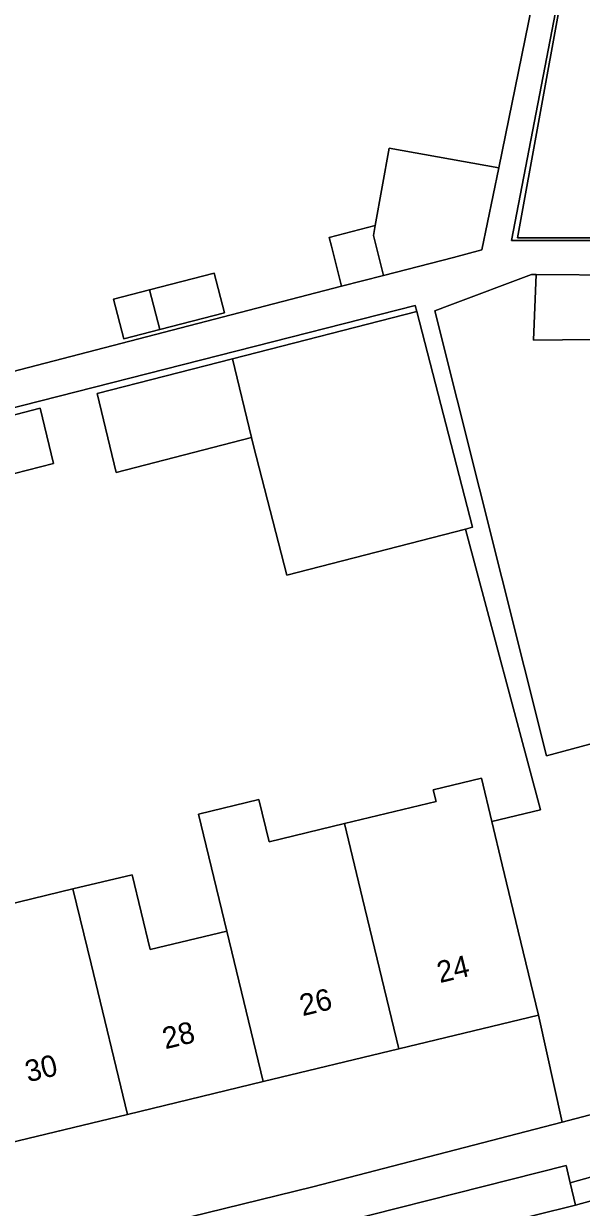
# Model space of a CAD drawing. Extents: x 163008 to 163854, y 382777 to 383982.
# Drawn here: x 163212 to 163237.9, y 383793 to 383847.9 of the extents above; entities that cross this region are included whole.
import ezdxf

# ---------------------------------------------------------------- set-up
doc = ezdxf.new("R2010")
doc.units = 0
for name, color, linetype in [('IMGEO_Erf', 7, 'Continuous'), ('IMGEO_Pand', 7, 'Continuous'), ('IMGEO_Pand_nummerreeks', 7, 'Continuous'), ('IMGEO_Parkeervlak_open', 7, 'Continuous'), ('IMGEO_Rijbaan_lokaal_open', 7, 'Continuous'), ('IMGEO_Terreindeel_zand', 7, 'Continuous'), ('IMGEO_Voetpad_open', 7, 'Continuous')]:
    doc.layers.add(name, color=color, linetype=linetype)

msp = doc.modelspace()

# ---------------------------------------------------------------- linework, layer by layer
at = {"layer": 'IMGEO_Erf'}
for points in [[(163241.573, 383873.797), (163234.649, 383837.824), (163247.996, 383837.824)], [(163239.683, 383833.246), (163235.674, 383833.203), (163235.794, 383836.252), (163235.576, 383836.254), (163231.783, 383834.826), (163231.098, 383834.558), (163236.27, 383813.908), (163238.274, 383814.451)]]:
    msp.add_lwpolyline(points, dxfattribs=at)
msp.add_lwpolyline([(163243.718, 383846.922), (163241.568, 383840.758), (163241.548, 383840.045), (163241.487, 383837.952), (163235.608, 383837.952), (163234.931, 383837.952), (163236.933, 383849.009), (163237.574, 383848.812), (163238.228, 383848.611)], close=True, dxfattribs=at)
at = {"layer": 'IMGEO_Pand'}
for points in [[(163243.718, 383846.922), (163238.228, 383848.611), (163237.574, 383848.812), (163236.933, 383849.009), (163234.931, 383837.952), (163235.608, 383837.952), (163241.487, 383837.952), (163241.548, 383840.045), (163241.568, 383840.758)], [(163234.053, 383841.193), (163228.975, 383842.112), (163228.325, 383838.521), (163228.241, 383838.057), (163228.706, 383836.208), (163231.952, 383837.044), (163233.278, 383837.386)], [(163228.241, 383838.057), (163228.325, 383838.521), (163226.197, 383837.972), (163226.302, 383837.557), (163226.766, 383835.709), (163228.706, 383836.208)], [(163218.328, 383833.691), (163221.336, 383834.467), (163220.861, 383836.313), (163217.863, 383835.541)], [(163239.8, 383836.223), (163235.794, 383836.252), (163235.674, 383833.203), (163239.683, 383833.246)], [(163218.328, 383833.691), (163217.863, 383835.541), (163216.184, 383835.108), (163216.659, 383833.261)], [(163230.249, 383834.539), (163221.708, 383832.338), (163222.589, 383828.684), (163222.681, 383828.303), (163224.227, 383822.302), (163232.509, 383824.436), (163232.831, 383824.519)], [(163215.433, 383830.721), (163216.314, 383827.067), (163222.589, 383828.684), (163221.708, 383832.338)], [(163212.785, 383830.039), (163209.157, 383829.104), (163209.77, 383826.545), (163213.402, 383827.481)], [(163234.73, 383806.735), (163234.218, 383808.86), (163233.735, 383810.867), (163233.252, 383812.87), (163231.017, 383812.332), (163231.146, 383811.796), (163226.905, 383810.774), (163227.742, 383807.3), (163229.426, 383800.313), (163235.902, 383801.874)], [(163227.742, 383807.3), (163226.905, 383810.774), (163223.404, 383809.93), (163222.933, 383811.886), (163220.135, 383811.211), (163221.443, 383805.782), (163223.127, 383798.795), (163229.426, 383800.313)], [(163216.828, 383797.277), (163223.127, 383798.795), (163221.443, 383805.782), (163217.881, 383804.924), (163217.044, 383808.397), (163214.307, 383807.737), (163215.144, 383804.264)], [(163216.828, 383797.277), (163215.144, 383804.264), (163214.307, 383807.737), (163208.007, 383806.218), (163208.844, 383802.746), (163210.528, 383795.759)]]:
    msp.add_lwpolyline(points, close=True, dxfattribs=at)
at = {"layer": 'IMGEO_Parkeervlak_open'}
msp.add_lwpolyline([(163208.237, 383785.865), (163208.724, 383785.982), (163223.378, 383789.502), (163233.88, 383792.129), (163237.612, 383793.063), (163237.374, 383794.092), (163237.185, 383794.907), (163223.007, 383791.308), (163210.555, 383788.295)], dxfattribs=at)
at = {"layer": 'IMGEO_Rijbaan_lokaal_open'}
msp.add_lwpolyline([(163245.721, 383795.302), (163237.612, 383793.063), (163233.88, 383792.129), (163234.8, 383788.729), (163236.313, 383789.124), (163240.244, 383790.15), (163247.238, 383792.104), (163246.261, 383795.456)], close=True, dxfattribs=at)
at = {"layer": 'IMGEO_Terreindeel_zand'}
for points in [[(163202.41, 383829.385), (163226.766, 383835.709), (163226.302, 383837.557), (163226.197, 383837.972), (163228.325, 383838.521), (163228.975, 383842.112), (163234.053, 383841.193), (163237.408, 383857.66)], [(163208.007, 383806.218), (163214.307, 383807.737), (163217.044, 383808.397), (163217.881, 383804.924), (163221.443, 383805.782), (163220.135, 383811.211), (163222.933, 383811.886), (163223.404, 383809.93), (163226.905, 383810.774), (163231.146, 383811.796), (163231.017, 383812.332), (163233.252, 383812.87), (163233.735, 383810.867), (163235.989, 383811.41), (163232.509, 383824.436), (163224.227, 383822.302), (163222.681, 383828.303), (163222.589, 383828.684), (163216.314, 383827.067), (163215.433, 383830.721), (163221.708, 383832.338), (163230.249, 383834.539), (163230.18, 383834.809), (163202.836, 383827.843)], [(163199.832, 383787.879), (163215.661, 383791.514), (163225.435, 383793.906), (163237, 383796.921), (163235.902, 383801.874), (163229.426, 383800.313), (163223.127, 383798.795), (163216.828, 383797.277), (163210.528, 383795.759)]]:
    msp.add_lwpolyline(points, dxfattribs=at)
for points in [[(163217.863, 383835.541), (163220.861, 383836.313), (163221.336, 383834.467), (163218.328, 383833.691), (163216.659, 383833.261), (163216.184, 383835.108)], [(163209.157, 383829.104), (163212.785, 383830.039), (163213.402, 383827.481), (163209.77, 383826.545), (163205.536, 383825.454), (163205.866, 383824.171), (163203.403, 383823.536), (163202.416, 383827.367)]]:
    msp.add_lwpolyline(points, close=True, dxfattribs=at)
at = {"layer": 'IMGEO_Voetpad_open'}
for points in [[(163247.996, 383837.824), (163234.649, 383837.824), (163241.573, 383873.797)], [(163237.408, 383857.66), (163234.053, 383841.193), (163233.278, 383837.386), (163231.952, 383837.044), (163228.706, 383836.208), (163226.766, 383835.709), (163202.41, 383829.385)], [(163313.077, 383823.136), (163307.41, 383820.781), (163311.763, 383852.932), (163309.58, 383853.577), (163307.88, 383841.027), (163307.678, 383841.033), (163304.716, 383819.66), (163285.941, 383812.346), (163278.241, 383809.565), (163274.697, 383808.286), (163273.465, 383807.841), (163257.671, 383802.78), (163243.046, 383798.554), (163241.06, 383797.98), (163237, 383796.921), (163225.435, 383793.906), (163215.661, 383791.514), (163199.832, 383787.879), (163185.721, 383785.063), (163168.413, 383782.104), (163153.288, 383779.812), (163138.415, 383777.914), (163137.139, 383776.91)], [(163238.274, 383814.451), (163236.27, 383813.908), (163231.098, 383834.558), (163231.783, 383834.826), (163235.576, 383836.254), (163235.794, 383836.252), (163239.8, 383836.223)], [(163202.836, 383827.843), (163230.18, 383834.809), (163230.249, 383834.539), (163232.831, 383824.519), (163232.509, 383824.436), (163235.989, 383811.41), (163233.735, 383810.867), (163234.218, 383808.86), (163234.73, 383806.735), (163235.902, 383801.874), (163237, 383796.921), (163241.06, 383797.98)], [(163210.555, 383788.295), (163223.007, 383791.308), (163237.185, 383794.907), (163237.374, 383794.092), (163246.72, 383796.718), (163247.02, 383797.377)], [(163246.325, 383795.787), (163246.72, 383796.718), (163237.374, 383794.092), (163237.612, 383793.063), (163245.721, 383795.302)]]:
    msp.add_lwpolyline(points, dxfattribs=at)

# ---------------------------------------------------------------- texts
at = {"layer": 'IMGEO_Pand_nummerreeks'}
for s, rotation, p in [('24', 13.5505, (163231.324, 383803.363)), ('26', 13.5497, (163224.954, 383801.828)), ('28', 13.5497, (163218.588, 383800.294)), ('30', 13.5497, (163212.219, 383798.759))]:
    msp.add_text(s, height=1, rotation=rotation, dxfattribs=at).set_placement(p)

doc.saveas('drawing.dxf')
